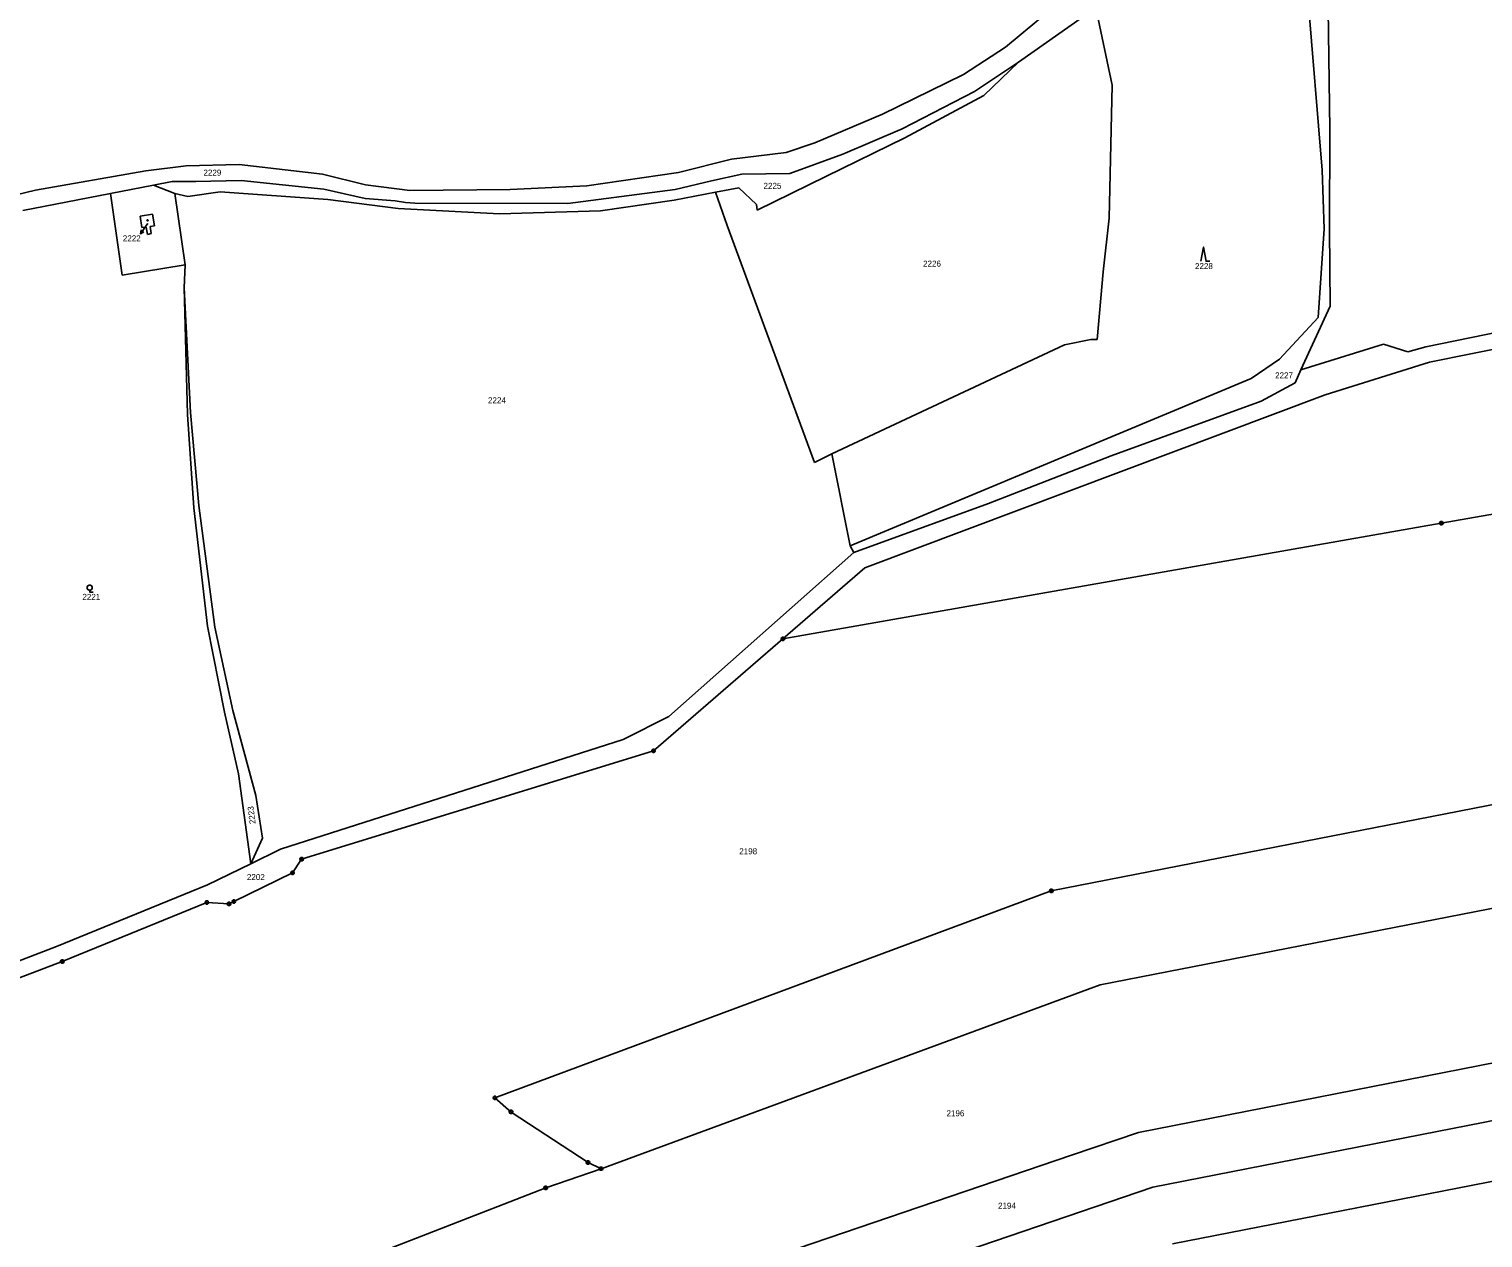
# Model space of a CAD drawing. Extents: x -609861 to -605046, y -1120287 to -1116307.
# Drawn here: x -606348.6 to -605937.2, y -1119096.9 to -1118754.8 of the extents above; entities that cross this region are included whole.
import ezdxf

# ---------------------------------------------------------------- set-up
doc = ezdxf.new("R2010")
doc.units = 0
for name, color, linetype in [('Vrstva 1', 7, 'Continuous'), ('Vrstva 2', 7, 'Continuous'), ('Vrstva 3', 7, 'Continuous'), ('Vrstva 4', 7, 'Continuous'), ('Vrstva 5', 7, 'Continuous'), ('Vrstva 7', 7, 'Continuous'), ('Vrstva 8', 7, 'Continuous')]:
    doc.layers.add(name, color=color, linetype=linetype)

msp = doc.modelspace()

# ---------------------------------------------------------------- linework, layer by layer
at = {"layer": 'Vrstva 1'}
for p, q in [((-605982.66, -1118794.77), (-605988.38, -1118725.22)), ((-606050.56, -1118741.88), (-606072.23, -1118759.88)), ((-606046.73, -1118748.8), (-606068.61, -1118764.15)), ((-606042.06, -1118770.63), (-606046.73, -1118748.8)), ((-605980.43, -1118783.26), (-605980.92, -1118749.15)), ((-606072.23, -1118759.88), (-606084.15, -1118767.65)), ((-606084.15, -1118767.65), (-606098.23, -1118774.56)), ((-606068.61, -1118764.15), (-606081.05, -1118772.5)), ((-606068.61, -1118764.15), (-606078.42, -1118773.57)), ((-606042.88, -1118808.29), (-606042.06, -1118770.63)), ((-606098.23, -1118774.56), (-606107.08, -1118778.85)), ((-606081.05, -1118772.5), (-606101.48, -1118783.03)), ((-606078.42, -1118773.57), (-606100.74, -1118785.61)), ((-606107.08, -1118778.85), (-606126.16, -1118786.99)), ((-606101.48, -1118783.03), (-606118.31, -1118790.21)), ((-605980.53, -1118811.39), (-605980.43, -1118783.26)), ((-606126.16, -1118786.99), (-606134.31, -1118789.68)), ((-606100.74, -1118785.61), (-606123.05, -1118796.5)), ((-606149.75, -1118791.62), (-606164.8, -1118795.42)), ((-606134.31, -1118789.68), (-606149.75, -1118791.62)), ((-606118.31, -1118790.21), (-606133.3, -1118795.69)), ((-606315.48, -1118794.91), (-606346.74, -1118800.34)), ((-606304.1, -1118793.46), (-606315.48, -1118794.91)), ((-606289.07, -1118793.09), (-606304.1, -1118793.46)), ((-606265.53, -1118795.86), (-606289.07, -1118793.09)), ((-606253.34, -1118798.86), (-606265.53, -1118795.86)), ((-606164.8, -1118795.42), (-606190.72, -1118799.17)), ((-606146.87, -1118795.83), (-606155.46, -1118797.77)), ((-606133.3, -1118795.69), (-606146.87, -1118795.83)), ((-606123.05, -1118796.5), (-606142.49, -1118806.08)), ((-605982.11, -1118811.37), (-605982.66, -1118794.77)), ((-606346.74, -1118800.34), (-606368.44, -1118805.69)), ((-606313.32, -1118798.99), (-606325.47, -1118801.35)), ((-606308.09, -1118797.97), (-606313.32, -1118798.99)), ((-606313.32, -1118798.99), (-606307.27, -1118801.32)), ((-606301.36, -1118797.93), (-606308.09, -1118797.97)), ((-606294.47, -1118800.84), (-606303.61, -1118802.13)), ((-606288.54, -1118797.64), (-606301.36, -1118797.93)), ((-606264.03, -1118803.03), (-606294.47, -1118800.84)), ((-606265.15, -1118800.1), (-606288.54, -1118797.64)), ((-606253.43, -1118802.7), (-606265.15, -1118800.1)), ((-606240.81, -1118800.49), (-606253.34, -1118798.86)), ((-606212.45, -1118800.23), (-606240.81, -1118800.49)), ((-606190.72, -1118799.17), (-606212.45, -1118800.23)), ((-606165.74, -1118800.17), (-606196.11, -1118804.17)), ((-606154.33, -1118800.97), (-606166.05, -1118803.21)), ((-606155.46, -1118797.77), (-606165.74, -1118800.17)), ((-606147.7, -1118799.71), (-606154.33, -1118800.97)), ((-606150.98, -1118810.4), (-606154.33, -1118800.97)), ((-606142.67, -1118804.47), (-606147.7, -1118799.71)), ((-606325.47, -1118801.35), (-606350.36, -1118806.18)), ((-606322.2, -1118824.42), (-606325.47, -1118801.35)), ((-606307.27, -1118801.32), (-606304.4, -1118821.53)), ((-606303.61, -1118802.13), (-606307.27, -1118801.32)), ((-606244.15, -1118805.55), (-606264.03, -1118803.03)), ((-606244.97, -1118803.44), (-606253.43, -1118802.7)), ((-606242.03, -1118803.84), (-606244.97, -1118803.44)), ((-606239.35, -1118804.08), (-606242.03, -1118803.84)), ((-606196.11, -1118804.17), (-606239.35, -1118804.08)), ((-606166.05, -1118803.21), (-606186.83, -1118806.21)), ((-606142.49, -1118806.08), (-606142.67, -1118804.47)), ((-606215.48, -1118807.09), (-606244.15, -1118805.55)), ((-606186.83, -1118806.21), (-606215.48, -1118807.09)), ((-606044.63, -1118823.51), (-606042.88, -1118808.29)), ((-606126.3, -1118877.44), (-606150.98, -1118810.4)), ((-605983.79, -1118836.43), (-605982.11, -1118811.37)), ((-605980.35, -1118833.24), (-605980.53, -1118811.39)), ((-606304.4, -1118821.53), (-606322.2, -1118824.42)), ((-606304.4, -1118821.53), (-606304.66, -1118828.06)), ((-606046.29, -1118842.67), (-606044.63, -1118823.51)), ((-606304.66, -1118828.06), (-606303.76, -1118863.89)), ((-606302.91, -1118863.28), (-606304.66, -1118828.06)), ((-605988.66, -1118851.26), (-605980.35, -1118833.24)), ((-605994.68, -1118848.23), (-605983.79, -1118836.43)), ((-605953.29, -1118844.67), (-605922.49, -1118838.4)), ((-606121.4, -1118874.97), (-606055.53, -1118844.11)), ((-606055.53, -1118844.11), (-606048.06, -1118842.61)), ((-606048.06, -1118842.61), (-606046.29, -1118842.67)), ((-605988.66, -1118851.26), (-605965.31, -1118843.98)), ((-605965.31, -1118843.98), (-605958.44, -1118846.09)), ((-605958.44, -1118846.09), (-605953.29, -1118844.67)), ((-605921.91, -1118842.88), (-605952.24, -1118849.05)), ((-606002.7, -1118853.64), (-605994.68, -1118848.23)), ((-605952.24, -1118849.05), (-605981.79, -1118858.27)), ((-606116.22, -1118900.99), (-606002.7, -1118853.64)), ((-605990.32, -1118854.87), (-605988.66, -1118851.26)), ((-605981.79, -1118858.27), (-606112.01, -1118907.25)), ((-605999.88, -1118860.1), (-605990.32, -1118854.87)), ((-606042.35, -1118875.54), (-605999.88, -1118860.1)), ((-605948.94, -1118894.6), (-605762.63, -1118861.84)), ((-606303.76, -1118863.89), (-606301.96, -1118890.23)), ((-606300.51, -1118889.62), (-606302.91, -1118863.28)), ((-606121.4, -1118874.97), (-606126.3, -1118877.44)), ((-606116.22, -1118900.99), (-606121.4, -1118874.97)), ((-606077.07, -1118889.09), (-606042.35, -1118875.54)), ((-606301.96, -1118890.23), (-606298.05, -1118923.77)), ((-606296, -1118924.07), (-606300.51, -1118889.62)), ((-606115.17, -1118902.92), (-606077.07, -1118889.09)), ((-606135.24, -1118927.36), (-605948.94, -1118894.6)), ((-606167.53, -1118949.34), (-606115.17, -1118902.92)), ((-606115.17, -1118902.92), (-606116.22, -1118900.99)), ((-606112.01, -1118907.25), (-606135.24, -1118927.36)), ((-606298.05, -1118923.77), (-606293.29, -1118948.13)), ((-606290.86, -1118947.64), (-606296, -1118924.07)), ((-606135.24, -1118927.36), (-606171.86, -1118959.06)), ((-606293.29, -1118948.13), (-606289.26, -1118965.52)), ((-606284.37, -1118971.69), (-606290.86, -1118947.64)), ((-606180.47, -1118955.81), (-606167.53, -1118949.34)), ((-606277.37, -1118986.84), (-606180.47, -1118955.81)), ((-606171.86, -1118959.06), (-606271.43, -1118989.72)), ((-606289.26, -1118965.52), (-606285.82, -1118990.96)), ((-605882.79, -1118964.16), (-606059.29, -1118998.66)), ((-606282.5, -1118983.75), (-606284.37, -1118971.69)), ((-606285.82, -1118990.96), (-606282.5, -1118983.75)), ((-606285.82, -1118990.96), (-606277.37, -1118986.84)), ((-606271.43, -1118989.72), (-606274, -1118993.54)), ((-606285.82, -1118990.96), (-606298.06, -1118996.98)), ((-606274, -1118993.54), (-606290.6, -1119001.68)), ((-606045.42, -1119025.27), (-605868.8, -1118990.71)), ((-606298.06, -1118996.98), (-606340.8, -1119014.43)), ((-606298.24, -1119001.91), (-606339.15, -1119018.62)), ((-606291.95, -1119002.34), (-606298.24, -1119001.91)), ((-606290.6, -1119001.68), (-606291.95, -1119002.34)), ((-606059.29, -1118998.66), (-606216.76, -1119057.24)), ((-606340.8, -1119014.43), (-606354.31, -1119019.6)), ((-606339.15, -1119018.62), (-606356.69, -1119025.32)), ((-606186.7, -1119077.27), (-606045.42, -1119025.27)), ((-605855.09, -1119031.84), (-606034.65, -1119066.98)), ((-605849.54, -1119047.06), (-606030.52, -1119082.48)), ((-606216.76, -1119057.24), (-606212.16, -1119061.23)), ((-606212.16, -1119061.23), (-606190.38, -1119075.54)), ((-606025.04, -1119098.57), (-605842.81, -1119062.95)), ((-606034.65, -1119066.98), (-606053.57, -1119073.43)), ((-606190.38, -1119075.54), (-606186.7, -1119077.27)), ((-606053.57, -1119073.43), (-606135.28, -1119101.26)), ((-606202.37, -1119082.69), (-606186.7, -1119077.27)), ((-606341.5, -1119136.68), (-606202.37, -1119082.69)), ((-606030.52, -1119082.48), (-606114.24, -1119110.99))]:
    msp.add_line(p, q, dxfattribs=at)
at = {"layer": 'Vrstva 3'}
for points in [[(-606016.97, -1118820.51), (-606016.22, -1118816.51), (-606015.47, -1118820.51), (-606014.47, -1118820.51)], [(-606331.39, -1118913.59), (-606331.58, -1118913.59), (-606331.92, -1118913.4), (-606332.11, -1118913.06), (-606332.11, -1118912.67), (-606331.92, -1118912.33), (-606331.58, -1118912.14), (-606331.19, -1118912.14), (-606330.85, -1118912.33), (-606330.66, -1118912.67), (-606330.66, -1118913.06), (-606330.85, -1118913.4), (-606331.19, -1118913.59), (-606331.38, -1118913.59), (-606331.38, -1118914.12), (-606330.38, -1118914.12)]]:
    msp.add_lwpolyline(points, dxfattribs=at)
at = {"layer": 'Vrstva 4'}
for p, q in [((-606317.14, -1118807.7), (-606313.59, -1118807.17)), ((-606316.62, -1118810.97), (-606317.14, -1118807.7)), ((-606313.07, -1118810.44), (-606313.59, -1118807.17)), ((-606316.62, -1118810.97), (-606315.4, -1118810.85)), ((-606315.4, -1118810.85), (-606315.08, -1118812.91)), ((-606315.08, -1118812.91), (-606314.04, -1118812.69)), ((-606314.29, -1118810.71), (-606313.07, -1118810.44)), ((-606314.04, -1118812.69), (-606314.29, -1118810.71))]:
    msp.add_line(p, q, dxfattribs=at)
at = {"layer": 'Vrstva 5'}
msp.add_lwpolyline([(-606314.94, -1118808.74), (-606314.85, -1118808.89), (-606314.94, -1118809.04), (-606315.12, -1118809.04), (-606315.21, -1118808.89), (-606315.12, -1118808.74)], close=True, dxfattribs=at)
at = {"layer": 'Vrstva 7'}
for p in [(-606317.037, -1118812.736), (-606314.94, -1118809.78)]:
    msp.add_line(p, (-606315.3, -1118810.29), dxfattribs=at)
msp.add_lwpolyline([(-606316.051, -1118812.21), (-606317.037, -1118812.736), (-606316.866, -1118811.631)], dxfattribs=at)
at = {"layer": 'Vrstva 8'}
for p, q in [((-605949.06, -1118894.6), (-605948.82, -1118894.6)), ((-606135.36, -1118927.36), (-606135.12, -1118927.36)), ((-606171.98, -1118959.06), (-606171.74, -1118959.06)), ((-606271.55, -1118989.72), (-606271.31, -1118989.72)), ((-606274.12, -1118993.54), (-606273.88, -1118993.54)), ((-606298.36, -1119001.91), (-606298.12, -1119001.91)), ((-606292.07, -1119002.34), (-606291.83, -1119002.34)), ((-606290.72, -1119001.68), (-606290.48, -1119001.68)), ((-606059.41, -1118998.66), (-606059.17, -1118998.66)), ((-606339.27, -1119018.62), (-606339.03, -1119018.62)), ((-606216.88, -1119057.24), (-606216.64, -1119057.24)), ((-606212.28, -1119061.23), (-606212.04, -1119061.23)), ((-606190.5, -1119075.54), (-606190.26, -1119075.54)), ((-606186.82, -1119077.27), (-606186.58, -1119077.27)), ((-606202.49, -1119082.69), (-606202.25, -1119082.69))]:
    msp.add_line(p, q, dxfattribs=at)
for points in [[(-605948.79, -1118894.12), (-605948.54, -1118894.3), (-605948.44, -1118894.59), (-605948.54, -1118894.88), (-605948.79, -1118895.06), (-605949.1, -1118895.06), (-605949.35, -1118894.88), (-605949.45, -1118894.59), (-605949.35, -1118894.3), (-605949.1, -1118894.12)], [(-606135.09, -1118926.88), (-606134.84, -1118927.06), (-606134.74, -1118927.35), (-606134.84, -1118927.64), (-606135.09, -1118927.82), (-606135.4, -1118927.82), (-606135.65, -1118927.64), (-606135.75, -1118927.35), (-606135.65, -1118927.06), (-606135.4, -1118926.88)], [(-606171.71, -1118958.58), (-606171.46, -1118958.76), (-606171.36, -1118959.05), (-606171.46, -1118959.34), (-606171.71, -1118959.52), (-606172.02, -1118959.52), (-606172.27, -1118959.34), (-606172.37, -1118959.05), (-606172.27, -1118958.76), (-606172.02, -1118958.58)], [(-606271.28, -1118989.24), (-606271.03, -1118989.42), (-606270.93, -1118989.71), (-606271.03, -1118990), (-606271.28, -1118990.18), (-606271.59, -1118990.18), (-606271.84, -1118990), (-606271.94, -1118989.71), (-606271.84, -1118989.42), (-606271.59, -1118989.24)], [(-606273.85, -1118993.06), (-606273.6, -1118993.24), (-606273.5, -1118993.53), (-606273.6, -1118993.82), (-606273.85, -1118994), (-606274.16, -1118994), (-606274.41, -1118993.82), (-606274.51, -1118993.53), (-606274.41, -1118993.24), (-606274.16, -1118993.06)], [(-606059.14, -1118998.18), (-606058.89, -1118998.36), (-606058.79, -1118998.65), (-606058.89, -1118998.94), (-606059.14, -1118999.12), (-606059.45, -1118999.12), (-606059.7, -1118998.94), (-606059.8, -1118998.65), (-606059.7, -1118998.36), (-606059.45, -1118998.18)], [(-606298.09, -1119001.43), (-606297.84, -1119001.61), (-606297.74, -1119001.9), (-606297.84, -1119002.19), (-606298.09, -1119002.37), (-606298.4, -1119002.37), (-606298.65, -1119002.19), (-606298.75, -1119001.9), (-606298.65, -1119001.61), (-606298.4, -1119001.43)], [(-606291.8, -1119001.86), (-606291.55, -1119002.04), (-606291.45, -1119002.33), (-606291.55, -1119002.62), (-606291.8, -1119002.8), (-606292.11, -1119002.8), (-606292.36, -1119002.62), (-606292.46, -1119002.33), (-606292.36, -1119002.04), (-606292.11, -1119001.86)], [(-606290.45, -1119001.2), (-606290.2, -1119001.38), (-606290.1, -1119001.67), (-606290.2, -1119001.96), (-606290.45, -1119002.14), (-606290.76, -1119002.14), (-606291.01, -1119001.96), (-606291.11, -1119001.67), (-606291.01, -1119001.38), (-606290.76, -1119001.2)], [(-606339, -1119018.14), (-606338.75, -1119018.32), (-606338.65, -1119018.61), (-606338.75, -1119018.9), (-606339, -1119019.08), (-606339.31, -1119019.08), (-606339.56, -1119018.9), (-606339.66, -1119018.61), (-606339.56, -1119018.32), (-606339.31, -1119018.14)], [(-606216.61, -1119056.76), (-606216.36, -1119056.94), (-606216.26, -1119057.23), (-606216.36, -1119057.52), (-606216.61, -1119057.7), (-606216.92, -1119057.7), (-606217.17, -1119057.52), (-606217.27, -1119057.23), (-606217.17, -1119056.94), (-606216.92, -1119056.76)], [(-606212.01, -1119060.75), (-606211.76, -1119060.93), (-606211.66, -1119061.22), (-606211.76, -1119061.51), (-606212.01, -1119061.69), (-606212.32, -1119061.69), (-606212.57, -1119061.51), (-606212.67, -1119061.22), (-606212.57, -1119060.93), (-606212.32, -1119060.75)], [(-606190.23, -1119075.06), (-606189.98, -1119075.24), (-606189.88, -1119075.53), (-606189.98, -1119075.82), (-606190.23, -1119076), (-606190.54, -1119076), (-606190.79, -1119075.82), (-606190.89, -1119075.53), (-606190.79, -1119075.24), (-606190.54, -1119075.06)], [(-606186.55, -1119076.79), (-606186.3, -1119076.97), (-606186.2, -1119077.26), (-606186.3, -1119077.55), (-606186.55, -1119077.73), (-606186.86, -1119077.73), (-606187.11, -1119077.55), (-606187.21, -1119077.26), (-606187.11, -1119076.97), (-606186.86, -1119076.79)], [(-606202.22, -1119082.21), (-606201.97, -1119082.39), (-606201.87, -1119082.68), (-606201.97, -1119082.97), (-606202.22, -1119083.15), (-606202.53, -1119083.15), (-606202.78, -1119082.97), (-606202.88, -1119082.68), (-606202.78, -1119082.39), (-606202.53, -1119082.21)]]:
    msp.add_lwpolyline(points, close=True, dxfattribs=at)

# ---------------------------------------------------------------- texts
at = {"layer": 'Vrstva 2'}
for s, height, p in [('2229', 1.7, (-606299.203, -1118796.27)), ('2225', 1.7, (-606140.723, -1118800.01)), ('2222', 0.1, (-606315.113, -1118809.78)), ('2226', 1.7, (-606095.573, -1118822.02)), ('2228', 1.7, (-606018.633, -1118822.71)), ('2227', 1.7, (-605995.963, -1118853.64)), ('2224', 1.7, (-606218.693, -1118860.69)), ('2221', 1.7, (-606333.473, -1118916.32)), ('2198', 1.7, (-606147.583, -1118988.3)), ('2202', 1.7, (-606286.913, -1118995.59)), ('2196', 1.7, (-606088.943, -1119062.43)), ('2194', 1.7, (-606074.363, -1119088.59))]:
    msp.add_text(s, height=height, dxfattribs=at).set_placement(p)
msp.add_text('2223', height=1.7, rotation=97.46012, dxfattribs=at).set_placement((-606284.431, -1118979.625))
at = {"layer": 'Vrstva 7'}
msp.add_text('2222', height=1.7, dxfattribs=at).set_placement((-606322.018, -1118814.87))

doc.saveas('drawing.dxf')
